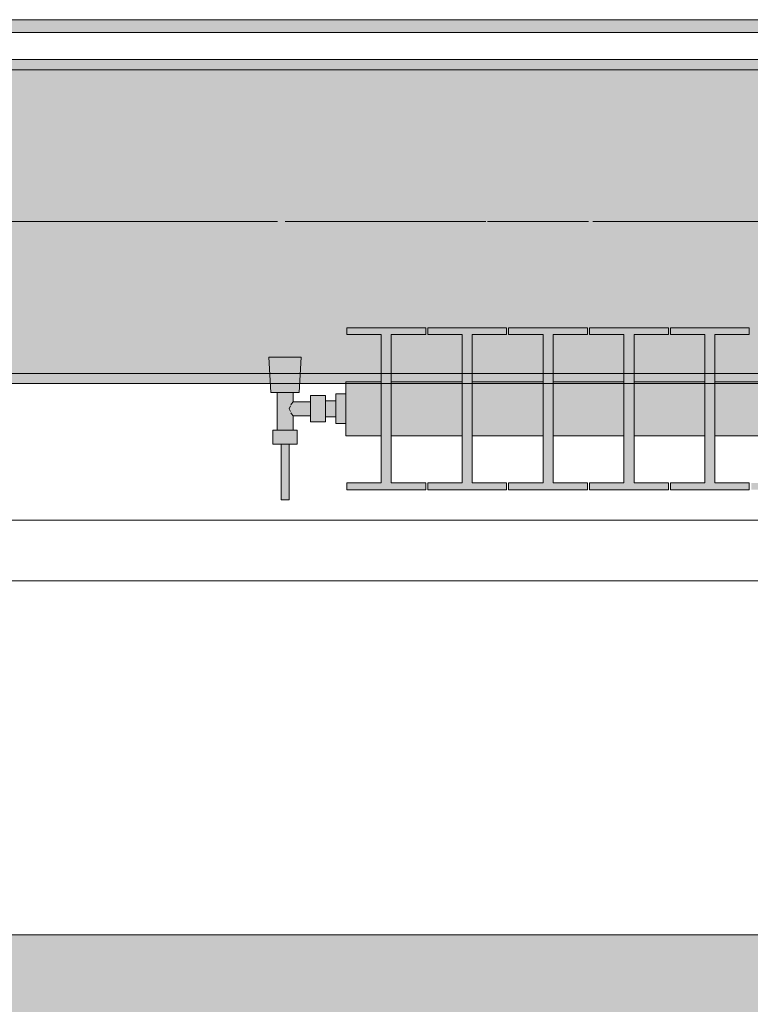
# Model space of a CAD drawing. Header units: metres. Extents: x -3.6 to 85.2, y -11 to 16.8.
# Tile 460 of 508: x 58.917 to 59.64, y -0.224 to 0.749. Entities that reach past the tile are written whole.
import ezdxf

# ---------------------------------------------------------------- set-up
doc = ezdxf.new("R2010")
doc.units = ezdxf.units.M
doc.header["$MEASUREMENT"] = 0
doc.linetypes.add('Achse', pattern=[0.2, 0.1, -0.05, 0, -0.05])
doc.linetypes.add('Strichlinie doppelt', pattern=[0.546806, 0.264583, -0.105833, 0.070556, -0.105833])
for name, color, linetype in [('302 - Elemente.Schraffur', 7, 'Continuous'), ('451 - Universal.Achsen Raster', 7, 'Continuous'), ('604 - Struktur.Wand Aussen', 7, 'Continuous'), ('608 - Struktur.Träger', 7, 'Continuous'), ('801 - HKLSE.Heizung_ Klima_ Lüftung', 7, 'Continuous'), ('Neubau_653 - Abdeckung.TB Verkofferung', 7, 'Continuous')]:
    doc.layers.add(name, color=color, linetype=linetype)
pattern_1 = [(45, (0, 0), (-0.01767767, 0.01767767), [0, -0.025])]

msp = doc.modelspace()

# ---------------------------------------------------------------- hatches: boundary and pattern name
at = {"layer": '302 - Elemente.Schraffur', "linetype": 'Continuous', "lineweight": 0, "true_color": 0x282828}
msp.add_hatch(color=250, dxfattribs=at).paths.add_polyline_path([(55.21999, -3.31), (62.43503, -3.31), (62.43503, -0.155), (55.22001, -0.155)])
at = {"layer": '608 - Struktur.Träger', "linetype": 'Continuous', "lineweight": 0, "true_color": 0x000000}
h = msp.add_hatch(dxfattribs=at)
h.set_pattern_fill('Gips_0001', color=18, style=0, pattern_type=2)
h.set_pattern_definition(pattern_1)
h.paths.add_polyline_path([(58.28999, 0.70998), (58.28999, 0.69998), (61.56999, 0.69998), (61.56999, 0.70998)])
h = msp.add_hatch(dxfattribs=at)
h.set_pattern_fill('Beton__Stahlbeton_0001', color=18, style=0, pattern_type=2)
h.set_pattern_definition([(45, (0, 0), (-0.08485281, 0.08485281), []), (45, (-0.04243, 0.04243), (-0.08485281, 0.08485281), [0.09, -0.03])])
h.paths.add_polyline_path([(0.68999, 0.69998), (0.37999, 0.69998), (0.37999, 0.39998), (0.68999, 0.39998), (3.96999, 0.39998), (4.28999, 0.39998), (7.56999, 0.39998), (7.88999, 0.39998), (11.16999, 0.39998), (11.48999, 0.39998), (14.76999, 0.39998), (15.08999, 0.39998), (18.36999, 0.39998), (18.68999, 0.39998), (21.96999, 0.39998), (22.28999, 0.39998), (25.56999, 0.39998), (25.88999, 0.39998), (29.16999, 0.39998), (29.48999, 0.39998), (32.76999, 0.39998), (33.08999, 0.39998), (36.36999, 0.39998), (36.68999, 0.39998), (39.96999, 0.39998), (40.28999, 0.39998), (43.56999, 0.39998), (43.88999, 0.39998), (47.16999, 0.39998), (47.48999, 0.39998), (50.76999, 0.39998), (51.08999, 0.39998), (51.79999, 0.39998), (51.96999, 0.39998), (54.36999, 0.39998), (54.68999, 0.39998), (57.96999, 0.39998), (58.28999, 0.39998), (61.56999, 0.39998), (61.87999, 0.39998), (61.87999, 0.69998), (61.56999, 0.69998), (58.28999, 0.69998), (57.96999, 0.69998), (54.68999, 0.69998), (54.36999, 0.69998), (51.96999, 0.69998), (51.79999, 0.69998), (51.08999, 0.69998), (50.76999, 0.69998), (47.48999, 0.69998), (47.15998, 0.69998), (43.88999, 0.69998), (43.56999, 0.69998), (40.28999, 0.69998), (39.935, 0.69998), (36.68999, 0.69998), (36.36999, 0.69998), (33.08999, 0.69998), (32.76999, 0.69998), (29.48999, 0.69998), (29.16999, 0.69998), (25.88999, 0.69998), (25.56999, 0.69998), (22.28999, 0.69998), (21.96999, 0.69998), (18.68999, 0.69998), (18.36999, 0.69998), (15.08999, 0.69998), (14.76999, 0.69998), (11.48999, 0.69998), (11.16999, 0.69998), (7.88999, 0.69998), (7.56999, 0.69998), (4.28999, 0.69998), (3.96999, 0.69998)])
h = msp.add_hatch(dxfattribs=at)
h.set_pattern_fill('Gips_0001', color=18, style=0, pattern_type=2)
h.set_pattern_definition(pattern_1)
h.paths.add_polyline_path([(58.28999, 0.39998), (58.28999, 0.38998), (61.56999, 0.38998), (61.56999, 0.39998)])
at = {"layer": '801 - HKLSE.Heizung_ Klima_ Lüftung', "linetype": 'Continuous', "lineweight": 0, "true_color": 0x3a3a3a}
for points in [[(59.23999, 0.33833), (59.27499, 0.33833), (59.27499, 0.29167), (59.24099, 0.29167), (59.24099, 0.285), (59.31899, 0.285), (59.31899, 0.29167), (59.28499, 0.29167), (59.28499, 0.33833), (59.35499, 0.33833), (59.35499, 0.29167), (59.32099, 0.29167), (59.32099, 0.285), (59.39899, 0.285), (59.39899, 0.29167), (59.36499, 0.29167), (59.36499, 0.33833), (59.43499, 0.33833), (59.43499, 0.29167), (59.40099, 0.29167), (59.40099, 0.285), (59.47899, 0.285), (59.47899, 0.29167), (59.44499, 0.29167), (59.44499, 0.33833), (59.51499, 0.33833), (59.51499, 0.29167), (59.48099, 0.29167), (59.48099, 0.285), (59.55899, 0.285), (59.55899, 0.29167), (59.52499, 0.29167), (59.52499, 0.33833), (59.59499, 0.33833), (59.59499, 0.29167), (59.56099, 0.29167), (59.56099, 0.285), (59.63899, 0.285), (59.63899, 0.29167), (59.60499, 0.29167), (59.60499, 0.33833), (59.67499, 0.33833), (59.67499, 0.29167), (59.64099, 0.29167), (59.64099, 0.285), (59.71899, 0.285), (59.71899, 0.29167), (59.68499, 0.29167), (59.68499, 0.33833), (59.75499, 0.33833), (59.75499, 0.29167), (59.72099, 0.29167), (59.72099, 0.285), (59.79899, 0.285), (59.79899, 0.29167), (59.76499, 0.29167), (59.76499, 0.33833), (59.83499, 0.33833), (59.83499, 0.29167), (59.80099, 0.29167), (59.80099, 0.285), (59.87899, 0.285), (59.87899, 0.29167), (59.84499, 0.29167), (59.84499, 0.33833), (59.91499, 0.33833), (59.91499, 0.29167), (59.88099, 0.29167), (59.88099, 0.285), (59.95899, 0.285), (59.95899, 0.29167), (59.92499, 0.29167), (59.92499, 0.33833), (59.99499, 0.33833), (59.99499, 0.29167), (59.96099, 0.29167), (59.96099, 0.285), (60.03899, 0.285), (60.03899, 0.29167), (60.00499, 0.29167), (60.00499, 0.33833), (60.07499, 0.33833), (60.07499, 0.29167), (60.04099, 0.29167), (60.04099, 0.285), (60.11899, 0.285), (60.11899, 0.29167), (60.08499, 0.29167), (60.08499, 0.33833), (60.15499, 0.33833), (60.15499, 0.29167), (60.12099, 0.29167), (60.12099, 0.285), (60.19899, 0.285), (60.19899, 0.29167), (60.16499, 0.29167), (60.16499, 0.33833), (60.23499, 0.33833), (60.23499, 0.29167), (60.20099, 0.29167), (60.20099, 0.285), (60.27899, 0.285), (60.27899, 0.29167), (60.24499, 0.29167), (60.24499, 0.33833), (60.31499, 0.33833), (60.31499, 0.29167), (60.28099, 0.29167), (60.28099, 0.285), (60.35899, 0.285), (60.35899, 0.29167), (60.32499, 0.29167), (60.32499, 0.33833), (60.39499, 0.33833), (60.39499, 0.29167), (60.36099, 0.29167), (60.36099, 0.285), (60.43899, 0.285), (60.43899, 0.29167), (60.40499, 0.29167), (60.40499, 0.33833), (60.43999, 0.33833), (60.43999, 0.39167), (60.40499, 0.39167), (60.40499, 0.43833), (60.43899, 0.43833), (60.43899, 0.445), (60.36099, 0.445), (60.36099, 0.43833), (60.39499, 0.43833), (60.39499, 0.39167), (60.32499, 0.39167), (60.32499, 0.43833), (60.35899, 0.43833), (60.35899, 0.445), (60.28099, 0.445), (60.28099, 0.43833), (60.31499, 0.43833), (60.31499, 0.39167), (60.24499, 0.39167), (60.24499, 0.43833), (60.27899, 0.43833), (60.27899, 0.445), (60.20099, 0.445), (60.20099, 0.43833), (60.23499, 0.43833), (60.23499, 0.39167), (60.16499, 0.39167), (60.16499, 0.43833), (60.19899, 0.43833), (60.19899, 0.445), (60.12099, 0.445), (60.12099, 0.43833), (60.15499, 0.43833), (60.15499, 0.39167), (60.08499, 0.39167), (60.08499, 0.43833), (60.11899, 0.43833), (60.11899, 0.445), (60.04099, 0.445), (60.04099, 0.43833), (60.07499, 0.43833), (60.07499, 0.39167), (60.00499, 0.39167), (60.00499, 0.43833), (60.03899, 0.43833), (60.03899, 0.445), (59.96099, 0.445), (59.96099, 0.43833), (59.99499, 0.43833), (59.99499, 0.39167), (59.92499, 0.39167), (59.92499, 0.43833), (59.95899, 0.43833), (59.95899, 0.445), (59.88099, 0.445), (59.88099, 0.43833), (59.91499, 0.43833), (59.91499, 0.39167), (59.84499, 0.39167), (59.84499, 0.43833), (59.87899, 0.43833), (59.87899, 0.445), (59.80099, 0.445), (59.80099, 0.43833), (59.83499, 0.43833), (59.83499, 0.39167), (59.76499, 0.39167), (59.76499, 0.43833), (59.79899, 0.43833), (59.79899, 0.445), (59.72099, 0.445), (59.72099, 0.43833), (59.75499, 0.43833), (59.75499, 0.39167), (59.68499, 0.39167), (59.68499, 0.43833), (59.71899, 0.43833), (59.71899, 0.445), (59.64099, 0.445), (59.64099, 0.43833), (59.67499, 0.43833), (59.67499, 0.39167), (59.60499, 0.39167), (59.60499, 0.43833), (59.63899, 0.43833), (59.63899, 0.445), (59.56099, 0.445), (59.56099, 0.43833), (59.59499, 0.43833), (59.59499, 0.39167), (59.52499, 0.39167), (59.52499, 0.43833), (59.55899, 0.43833), (59.55899, 0.445), (59.48099, 0.445), (59.48099, 0.43833), (59.51499, 0.43833), (59.51499, 0.39167), (59.44499, 0.39167), (59.44499, 0.43833), (59.47899, 0.43833), (59.47899, 0.445), (59.40099, 0.445), (59.40099, 0.43833), (59.43499, 0.43833), (59.43499, 0.39167), (59.36499, 0.39167), (59.36499, 0.43833), (59.39899, 0.43833), (59.39899, 0.445), (59.32099, 0.445), (59.32099, 0.43833), (59.35499, 0.43833), (59.35499, 0.39167), (59.28499, 0.39167), (59.28499, 0.43833), (59.31899, 0.43833), (59.31899, 0.445), (59.24099, 0.445), (59.24099, 0.43833), (59.27499, 0.43833), (59.27499, 0.39167), (59.23999, 0.39167)], [(59.23999, 0.37972), (59.22999, 0.37972), (59.22999, 0.373), (59.21999, 0.373), (59.21999, 0.378), (59.20499, 0.378), (59.20499, 0.372), (59.18799, 0.372), (59.18799, 0.381), (59.19399, 0.381), (59.19599, 0.416), (59.16399, 0.416), (59.16599, 0.381), (59.17199, 0.381), (59.17199, 0.344), (59.16799, 0.344), (59.16799, 0.33), (59.17599, 0.33), (59.17599, 0.275), (59.18399, 0.275), (59.18399, 0.33), (59.19199, 0.33), (59.19199, 0.344), (59.18799, 0.344), (59.18799, 0.358), (59.20499, 0.358), (59.20499, 0.352), (59.21999, 0.352), (59.21999, 0.357), (59.22999, 0.357), (59.22999, 0.35028), (59.23999, 0.35028)]]:
    msp.add_hatch(color=250, dxfattribs=at).paths.add_polyline_path(points)
at = {"layer": 'Neubau_653 - Abdeckung.TB Verkofferung', "linetype": 'Continuous', "lineweight": 0, "true_color": 0x000000}
h = msp.add_hatch(dxfattribs=at)
h.set_pattern_fill('Gips_0001', color=18, style=0, pattern_type=2)
h.set_pattern_definition(pattern_1)
h.paths.add_polyline_path([(58.305, 0.73698), (62.02503, 0.73698), (62.02503, 0.74948), (58.305, 0.74948)])

# ---------------------------------------------------------------- linework, layer by layer
at = {"layer": '451 - Universal.Achsen Raster', "color": 160, "linetype": 'Strichlinie doppelt', "lineweight": 9, "true_color": 0x3232ff}
msp.add_line((64.93503, 0.54998), (-3.175, 0.54998), dxfattribs=at)
at = {"layer": '604 - Struktur.Wand Aussen', "color": 7, "linetype": 'Continuous', "lineweight": 13}
for p, q in [((61.13, 0.255), (58.73, 0.255)), ((58.73, -0.155), (61.13, -0.155))]:
    msp.add_line(p, q, dxfattribs=at)
at = {"layer": '608 - Struktur.Träger', "color": 7, "linetype": 'Continuous', "lineweight": 13}
for p, q in [((0.37999, 0.70998), (61.87999, 0.70998)), ((61.56999, 0.69998), (58.28999, 0.69998)), ((0.37999, 0.38998), (61.87999, 0.38998))]:
    msp.add_line(p, q, dxfattribs=at)
at = {"layer": '608 - Struktur.Träger', "color": 7, "linetype": 'Continuous', "lineweight": 5}
for p, q in [((61.56999, 0.70998), (58.28999, 0.70998)), ((61.56999, 0.38998), (58.28999, 0.38998))]:
    msp.add_line(p, q, dxfattribs=at)
at = {"layer": '608 - Struktur.Träger', "color": 7, "linetype": 'Achse', "lineweight": 9}
msp.add_line((0.37999, 0.54998), (61.87999, 0.54998), dxfattribs=at)
at = {"layer": '608 - Struktur.Träger', "color": 7, "linetype": 'Continuous', "lineweight": 13, "flags": 128}
msp.add_lwpolyline([(61.87999, 0.39998), (61.56999, 0.39998), (58.28999, 0.39998), (57.96999, 0.39998), (54.68999, 0.39998), (54.36999, 0.39998), (51.96999, 0.39998), (51.79999, 0.39998), (51.08999, 0.39998), (50.76999, 0.39998), (47.48999, 0.39998), (47.16999, 0.39998), (43.88999, 0.39998), (43.56999, 0.39998), (40.28999, 0.39998), (39.96999, 0.39998), (36.68999, 0.39998), (36.36999, 0.39998), (33.08999, 0.39998), (32.76999, 0.39998), (29.48999, 0.39998)], dxfattribs=at)
at = {"layer": '801 - HKLSE.Heizung_ Klima_ Lüftung', "color": 7, "linetype": 'Continuous', "lineweight": 5, "true_color": 0xebebeb}
for p, q in [((59.24099, 0.445), (59.31899, 0.445)), ((59.24099, 0.43833), (59.24099, 0.445)), ((59.24099, 0.445), (59.31899, 0.445)), ((59.24099, 0.43833), (59.24099, 0.445)), ((59.27499, 0.43833), (59.24099, 0.43833)), ((59.27499, 0.29167), (59.27499, 0.43833)), ((59.31899, 0.43833), (59.28499, 0.43833)), ((59.28499, 0.43833), (59.28499, 0.29167)), ((59.31899, 0.445), (59.31899, 0.43833)), ((59.32099, 0.445), (59.39899, 0.445)), ((59.32099, 0.43833), (59.32099, 0.445)), ((59.32099, 0.445), (59.39899, 0.445)), ((59.32099, 0.43833), (59.32099, 0.445)), ((59.35499, 0.43833), (59.32099, 0.43833)), ((59.35499, 0.29167), (59.35499, 0.43833)), ((59.39899, 0.43833), (59.36499, 0.43833)), ((59.36499, 0.43833), (59.36499, 0.29167)), ((59.39899, 0.445), (59.39899, 0.43833)), ((59.39899, 0.445), (59.39899, 0.43833)), ((59.40099, 0.445), (59.47899, 0.445)), ((59.40099, 0.445), (59.47899, 0.445)), ((59.40099, 0.43833), (59.40099, 0.445)), ((59.43499, 0.43833), (59.40099, 0.43833)), ((59.43499, 0.29167), (59.43499, 0.43833)), ((59.47899, 0.43833), (59.44499, 0.43833)), ((59.44499, 0.43833), (59.44499, 0.29167)), ((59.47899, 0.445), (59.47899, 0.43833)), ((59.47899, 0.445), (59.47899, 0.43833)), ((59.48099, 0.445), (59.55899, 0.445)), ((59.48099, 0.445), (59.55899, 0.445)), ((59.48099, 0.43833), (59.48099, 0.445)), ((59.51499, 0.43833), (59.48099, 0.43833)), ((59.51499, 0.29167), (59.51499, 0.43833)), ((59.55899, 0.43833), (59.52499, 0.43833)), ((59.52499, 0.43833), (59.52499, 0.29167)), ((59.55899, 0.445), (59.55899, 0.43833)), ((59.56099, 0.445), (59.63899, 0.445)), ((59.56099, 0.43833), (59.56099, 0.445)), ((59.56099, 0.445), (59.63899, 0.445)), ((59.56099, 0.43833), (59.56099, 0.445)), ((59.59499, 0.43833), (59.56099, 0.43833)), ((59.59499, 0.29167), (59.59499, 0.43833)), ((59.63899, 0.43833), (59.60499, 0.43833)), ((59.60499, 0.43833), (59.60499, 0.29167)), ((59.63899, 0.445), (59.63899, 0.43833)), ((59.63899, 0.445), (59.63899, 0.43833)), ((59.16868, 0.416), (59.16399, 0.416)), ((59.16399, 0.416), (59.16868, 0.416)), ((59.16599, 0.381), (59.16399, 0.416)), ((59.17999, 0.416), (59.16868, 0.416)), ((59.16868, 0.416), (59.17999, 0.416)), ((59.1913, 0.416), (59.17999, 0.416)), ((59.17999, 0.416), (59.1913, 0.416)), ((59.1913, 0.416), (59.19599, 0.416)), ((59.19599, 0.416), (59.1913, 0.416)), ((59.19399, 0.381), (59.19599, 0.416)), ((59.23999, 0.38386), (59.23999, 0.39167)), ((59.23999, 0.39167), (59.27499, 0.39167)), ((59.28499, 0.39167), (59.35499, 0.39167)), ((59.36499, 0.39167), (59.43499, 0.39167)), ((59.44499, 0.39167), (59.51499, 0.39167)), ((59.52499, 0.39167), (59.59499, 0.39167)), ((59.60499, 0.39167), (59.67499, 0.39167)), ((59.17009, 0.381), (59.16599, 0.381)), ((59.17999, 0.381), (59.17009, 0.381)), ((59.17199, 0.344), (59.17199, 0.381)), ((59.18989, 0.381), (59.17999, 0.381)), ((59.18799, 0.372), (59.18799, 0.381)), ((59.19399, 0.381), (59.18989, 0.381)), ((59.22999, 0.365), (59.22999, 0.37972)), ((59.22999, 0.37972), (59.23999, 0.37972)), ((59.22999, 0.37972), (59.23999, 0.37972)), ((59.22999, 0.365), (59.22999, 0.37972)), ((59.22999, 0.37972), (59.23999, 0.37972)), ((59.22999, 0.37972), (59.23999, 0.37972)), ((59.23999, 0.365), (59.23999, 0.38386)), ((59.18576, 0.36889), (59.18627, 0.36995)), ((59.18627, 0.36995), (59.18799, 0.372)), ((59.18799, 0.372), (59.20499, 0.372)), ((59.20499, 0.3715), (59.20499, 0.378)), ((59.20499, 0.378), (59.21999, 0.378)), ((59.20499, 0.3585), (59.20499, 0.3715)), ((59.21999, 0.3715), (59.21999, 0.378)), ((59.21999, 0.373), (59.22999, 0.373)), ((59.21999, 0.3585), (59.21999, 0.3715)), ((59.22999, 0.37066), (59.22999, 0.373)), ((59.22999, 0.365), (59.22999, 0.37066)), ((59.18386, 0.365), (59.18525, 0.36785)), ((59.18525, 0.36215), (59.18386, 0.365)), ((59.18627, 0.36005), (59.18576, 0.36111)), ((59.18799, 0.358), (59.18627, 0.36005)), ((59.22999, 0.35028), (59.22999, 0.365)), ((59.22999, 0.35028), (59.22999, 0.365)), ((59.22999, 0.35934), (59.22999, 0.365)), ((59.23999, 0.34614), (59.23999, 0.365)), ((59.18799, 0.344), (59.18799, 0.358)), ((59.18799, 0.358), (59.20499, 0.358)), ((59.20499, 0.352), (59.20499, 0.3585)), ((59.20499, 0.352), (59.21999, 0.352)), ((59.21999, 0.352), (59.21999, 0.3585)), ((59.21999, 0.357), (59.22999, 0.357)), ((59.22999, 0.357), (59.22999, 0.35934)), ((59.22999, 0.35028), (59.23999, 0.35028)), ((59.22999, 0.35028), (59.23999, 0.35028)), ((59.17399, 0.344), (59.16799, 0.344)), ((59.16799, 0.33), (59.16799, 0.344)), ((59.18599, 0.344), (59.17399, 0.344)), ((59.19199, 0.344), (59.18599, 0.344)), ((59.19199, 0.33), (59.19199, 0.344)), ((59.23999, 0.33833), (59.23999, 0.34614)), ((59.23999, 0.33833), (59.27499, 0.33833)), ((59.28499, 0.33833), (59.35499, 0.33833)), ((59.36499, 0.33833), (59.43499, 0.33833)), ((59.44499, 0.33833), (59.51499, 0.33833)), ((59.52499, 0.33833), (59.59499, 0.33833)), ((59.60499, 0.33833), (59.67499, 0.33833)), ((59.17399, 0.33), (59.16799, 0.33)), ((59.18599, 0.33), (59.17399, 0.33)), ((59.17599, 0.275), (59.17599, 0.33)), ((59.17716, 0.33), (59.17599, 0.33)), ((59.17999, 0.33), (59.17716, 0.33)), ((59.18282, 0.33), (59.17999, 0.33)), ((59.18399, 0.33), (59.18282, 0.33)), ((59.18399, 0.275), (59.18399, 0.33)), ((59.19199, 0.33), (59.18599, 0.33)), ((59.24099, 0.285), (59.24099, 0.29167)), ((59.24099, 0.285), (59.24099, 0.29167)), ((59.24099, 0.29167), (59.27499, 0.29167)), ((59.31899, 0.285), (59.24099, 0.285)), ((59.28499, 0.29167), (59.31899, 0.29167)), ((59.31899, 0.29167), (59.31899, 0.285)), ((59.32099, 0.285), (59.32099, 0.29167)), ((59.32099, 0.285), (59.32099, 0.29167)), ((59.32099, 0.29167), (59.35499, 0.29167)), ((59.39899, 0.285), (59.32099, 0.285)), ((59.36499, 0.29167), (59.39899, 0.29167)), ((59.39899, 0.29167), (59.39899, 0.285)), ((59.39899, 0.29167), (59.39899, 0.285)), ((59.40099, 0.285), (59.40099, 0.29167)), ((59.40099, 0.29167), (59.43499, 0.29167)), ((59.47899, 0.285), (59.40099, 0.285)), ((59.44499, 0.29167), (59.47899, 0.29167)), ((59.47899, 0.29167), (59.47899, 0.285)), ((59.47899, 0.29167), (59.47899, 0.285)), ((59.48099, 0.285), (59.48099, 0.29167)), ((59.48099, 0.29167), (59.51499, 0.29167)), ((59.55899, 0.285), (59.48099, 0.285)), ((59.52499, 0.29167), (59.55899, 0.29167)), ((59.55899, 0.29167), (59.55899, 0.285)), ((59.56099, 0.285), (59.56099, 0.29167)), ((59.56099, 0.285), (59.56099, 0.29167)), ((59.56099, 0.29167), (59.59499, 0.29167)), ((59.63899, 0.285), (59.56099, 0.285)), ((59.60499, 0.29167), (59.63899, 0.29167)), ((59.63899, 0.29167), (59.63899, 0.285)), ((59.63899, 0.29167), (59.63899, 0.285)), ((59.17716, 0.275), (59.17599, 0.275)), ((59.17999, 0.275), (59.17716, 0.275)), ((59.18282, 0.275), (59.17999, 0.275)), ((59.18399, 0.275), (59.18282, 0.275))]:
    msp.add_line(p, q, dxfattribs=at)
at = {"layer": 'Neubau_653 - Abdeckung.TB Verkofferung', "color": 1, "linetype": 'Continuous', "lineweight": 9}
for p, q in [((54.70999, 0.74948), (62.02503, 0.74948)), ((54.70999, 0.19498), (62.02503, 0.19498))]:
    msp.add_line(p, q, dxfattribs=at)
at = {"layer": 'Neubau_653 - Abdeckung.TB Verkofferung', "color": 1, "linetype": 'Continuous', "lineweight": 5}
for p, q in [((62.02503, 0.74948), (58.305, 0.74948)), ((62.02503, 0.73698), (58.305, 0.73698)), ((62.02503, 0.70998), (58.305, 0.70998))]:
    msp.add_line(p, q, dxfattribs=at)

doc.saveas('drawing.dxf')
